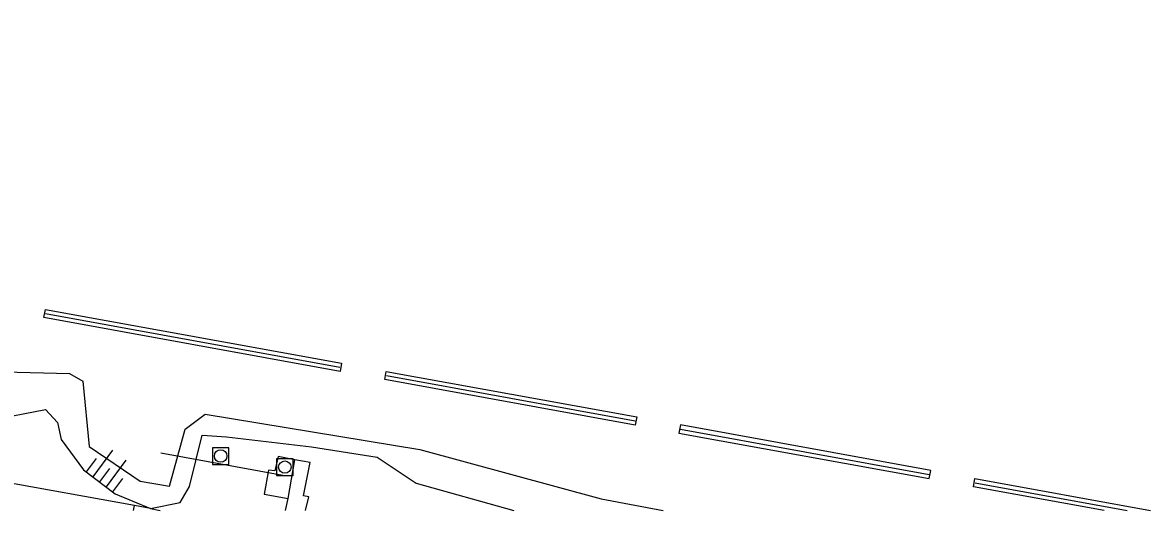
# Model space of a CAD drawing. Extents: x 130998 to 133001, y 398999 to 403002.
# Drawn here: x 132099.1 to 132167, y 399000 to 399029.4 of the extents above; entities that cross this region are included whole.
import ezdxf

# ---------------------------------------------------------------- set-up
doc = ezdxf.new("R2010")
doc.units = 0
for name, color, linetype in [('gg-afsc-muur', 7, 'Continuous'), ('gg-knt-verharding', 7, 'Continuous'), ('gg-kwrk-betonelement', 7, 'Continuous'), ('gg-kwrk-duiker nz buis', 7, 'Continuous'), ('gt-grn-groengrens', 7, 'Continuous'), ('gt-symb-rioolschacht', 7, 'Continuous'), ('gt-symb-talud symbool', 7, 'Continuous'), ('gx-grn-maaiveld', 7, 'Continuous')]:
    doc.layers.add(name, color=color, linetype=linetype)

# ---------------------------------------------------------------- blocks, each defined once
blk = doc.blocks.new('gt0-RS')
at = {"layer": 'gt-symb-rioolschacht'}
blk.add_lwpolyline([(-0.5, -0.5), (0.5, -0.5), (0.5, 0.5), (-0.5, 0.5)], close=True, dxfattribs=at)
blk.add_circle((0, 0), 0.375, dxfattribs=at)
blk = doc.blocks.new('gt0-TALUD_1')
at = {"layer": 'gt-symb-talud symbool'}
for p, q in [((-1, -1), (-1, 0)), ((-0.5, -2), (-0.5, 0)), ((0, -1), (0, 0)), ((0.5, -2), (0.5, 0)), ((1, -1), (1, 0))]:
    blk.add_line(p, q, dxfattribs=at)

msp = doc.modelspace()

# ---------------------------------------------------------------- linework, layer by layer
at = {"layer": 'gg-afsc-muur'}
for p, q in [((132100.444, 399011.86), (132118.193, 399008.631)), ((132120.987, 399008.123), (132135.981, 399005.395)), ((132138.715, 399004.897), (132153.698, 399002.171)), ((132156.46, 399001.669), (132165.632, 399000))]:
    msp.add_line(p, q, dxfattribs=at)
at = {"layer": 'gg-knt-verharding'}
msp.add_line((132114.899, 399000), (132115.063, 399000.712), dxfattribs=at)
msp.add_lwpolyline([(132116.116, 399000), (132116.316, 399000.824), (132115.986, 399000.875), (132116.391, 399002.889), (132115.471, 399003.048)], dxfattribs=at)
at = {"layer": 'gg-kwrk-betonelement'}
msp.add_line((132115.063, 399000.712), (132115.471, 399003.048), dxfattribs=at)
msp.add_lwpolyline([(132115.471, 399003.048), (132114.47, 399003.241), (132114.27, 399002.387), (132113.879, 399002.437), (132113.624, 399000.989), (132115.063, 399000.712)], dxfattribs=at)
at = {"layer": 'gg-kwrk-duiker nz buis'}
msp.add_line((132107.387, 399003.474), (132114.74, 399002.117), dxfattribs=at)
at = {"layer": 'gt-grn-groengrens'}
for p, q in [((132105.806, 399000.302), (131943.927, 399029.402)), ((132105.749, 399000), (132105.806, 399000.302)), ((132106.781, 399000.127), (132105.806, 399000.302)), ((132106.781, 399000.127), (132107.364, 399000))]:
    msp.add_line(p, q, dxfattribs=at)
at = {"layer": 'gx-grn-maaiveld'}
for points in [[(132100.44, 399012.115), (132118.287, 399008.868), (132118.197, 399008.376), (132100.35, 399011.623), (132100.44, 399012.115)], [(132076.95, 399010.974), (132096.811, 399007.908), (132097.966, 399008.357), (132101.903, 399008.248), (132102.699, 399007.795), (132103.071, 399003.844), (132106.16, 399001.755), (132107.925, 399001.466), (132108.867, 399004.902), (132110.065, 399005.811), (132123.006, 399003.664), (132133.937, 399000.693), (132137.668, 399000)], [(132076.488, 399008.077), (132097.106, 399005.439), (132100.456, 399006.078), (132101.169, 399005.302), (132101.399, 399004.273), (132102.739, 399002.453), (132104.649, 399001.006), (132106.781, 399000.127)], [(132135.985, 399005.14), (132120.893, 399007.886), (132120.982, 399008.378), (132136.075, 399005.632), (132135.985, 399005.14)], [(132138.71, 399005.152), (132138.62, 399004.66), (132153.702, 399001.916), (132153.791, 399002.408), (132138.71, 399005.152)], [(132106.781, 399000.127), (132108.567, 399000.474), (132109.134, 399001.449), (132109.885, 399004.533), (132111.359, 399004.437), (132116.47, 399003.836), (132120.43, 399003.215), (132122.783, 399001.643), (132128.658, 399000)], [(132164.236, 399000), (132156.366, 399001.432), (132156.455, 399001.924), (132167.029, 399000)]]:
    msp.add_lwpolyline(points, dxfattribs=at)

# ---------------------------------------------------------------- block references
at = {"layer": 'gt-symb-rioolschacht'}
for p in [(132111.001, 399003.278), (132114.868, 399002.613)]:
    msp.add_blockref('gt0-RS', p, dxfattribs=at)
at = {"layer": 'gt-symb-talud symbool', "xscale": 1.0000000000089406, "yscale": 1.0000000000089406, "rotation": 143.13010235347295}
msp.add_blockref('gt0-TALUD_1', (132103.694, 399001.729), dxfattribs=at)

doc.saveas('drawing.dxf')
